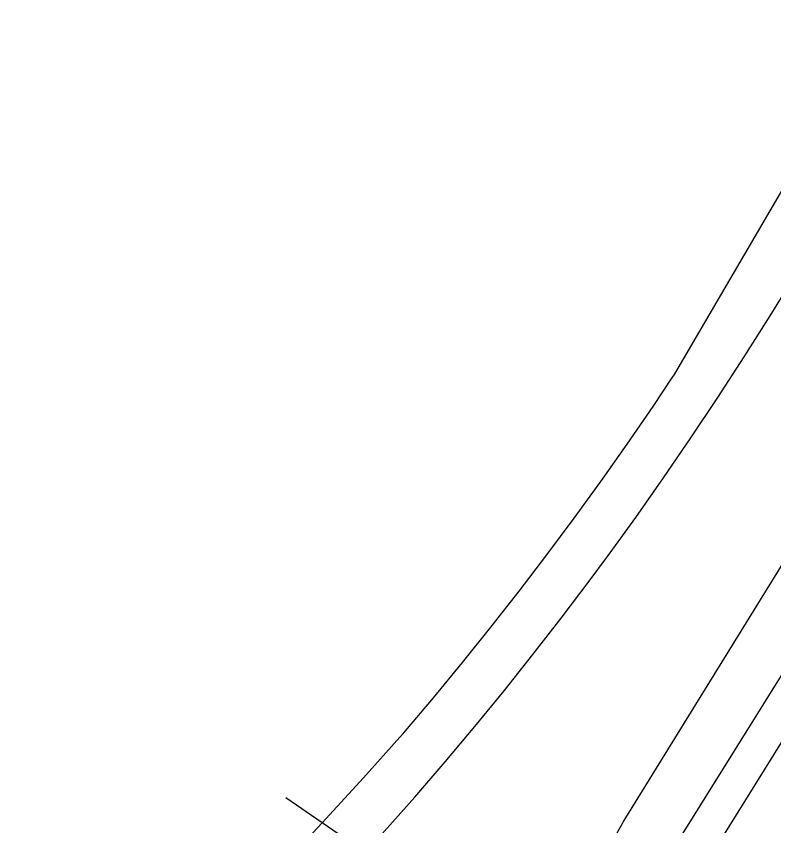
# Model space of a CAD drawing. Extents: x 162804 to 165059, y 381530 to 382901.
# Drawn here: x 162849.6 to 162955.9, y 382135.7 to 382249.3 of the extents above; entities that cross this region are included whole.
import ezdxf

# ---------------------------------------------------------------- set-up
doc = ezdxf.new("R2010")
doc.units = 0
doc.layers.add('BLT_Basislijn', color=7, linetype='Continuous')
doc.layers.add('BLT_Vlakafsluiter', color=7, linetype='Continuous')

msp = doc.modelspace()

# ---------------------------------------------------------------- linework, layer by layer
at = {"layer": 'BLT_Basislijn'}
for p, q in [((162934.89, 382136.48), (162977.36, 382205.24)), ((162983.56, 382199.62), (162938.92, 382127.95)), ((162958.47, 382149.88), (162943.16, 382125.31))]:
    msp.add_line(p, q, dxfattribs=at)
for points in [[(162932.54, 382173.48), (162936.51, 382178.99), (162940.41, 382184.55), (162944.25, 382190.16), (162948.02, 382195.81), (162951.72, 382201.51), (162955.36, 382207.25), (162958.93, 382213.03), (162961.31, 382216.97)], [(162903.99, 382148.78), (162908.13, 382153.67), (162912.2, 382158.61), (162916.21, 382163.6), (162920.16, 382168.64), (162924.05, 382173.73), (162927.87, 382178.86), (162931.62, 382184.04), (162935.31, 382189.27), (162938.94, 382194.55), (162941.77, 382198.77)], [(162898.63, 382131.99), (162901.25, 382134.9), (162905.54, 382139.76), (162909.77, 382144.68), (162913.94, 382149.65), (162918.05, 382154.67), (162922.09, 382159.74), (162926.07, 382164.86), (162929.99, 382170.03), (162932.54, 382173.48)], [(162892.55, 382136.15), (162898.32, 382142.46), (162903.45, 382148.17), (162903.99, 382148.78)], [(162849.63, 382093.55), (162855.26, 382098.76), (162860.84, 382104.02), (162866.37, 382109.34), (162871.84, 382114.72), (162877.25, 382120.16), (162882.61, 382125.65), (162887.9, 382131.2), (162892.55, 382136.15)], [(162926.05, 382123.48), (162927.66, 382125.49), (162929.21, 382127.55), (162930.7, 382129.66), (162932.12, 382131.81), (162933.47, 382134), (162934.75, 382136.23), (162934.89, 382136.48)]]:
    msp.add_lwpolyline(points, dxfattribs=at)
at = {"layer": 'BLT_Vlakafsluiter'}
for p, q in [((162971.25, 382249.29), (162941.77, 382198.77)), ((162892.55, 382136.15), (162887.46, 382139.64)), ((162898.63, 382131.99), (162892.55, 382136.15))]:
    msp.add_line(p, q, dxfattribs=at)

doc.saveas('drawing.dxf')
